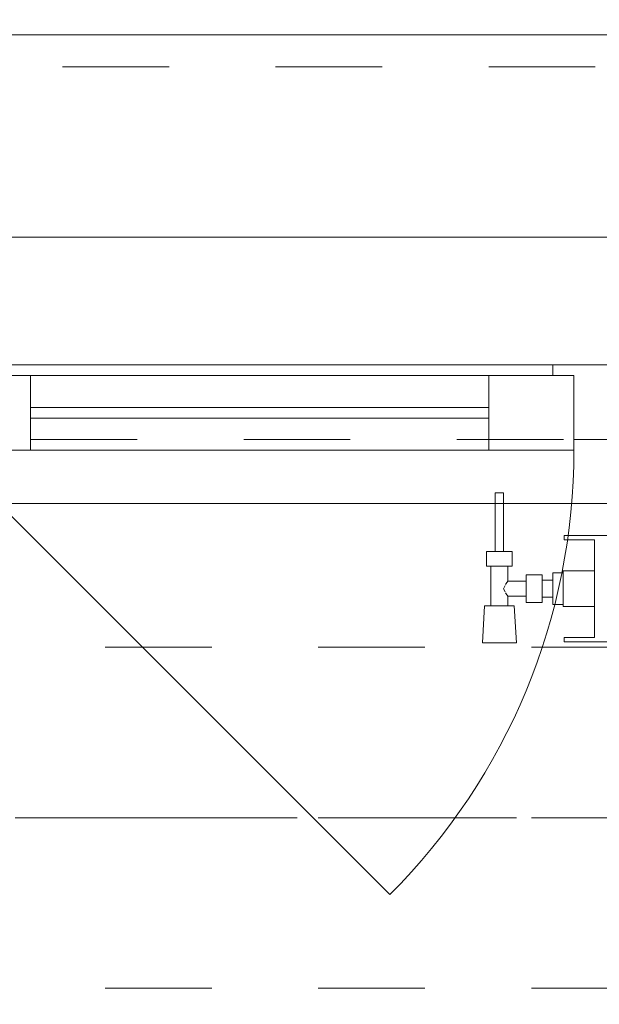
# Model space of a CAD drawing. Header units: metres. Extents: x -4 to 99, y -11 to 17.
# Tile 363 of 656: x 30.1 to 30.644, y 12.975 to 13.899. Entities that reach past the tile are written whole.
import ezdxf

# ---------------------------------------------------------------- set-up
doc = ezdxf.new("R2010")
doc.units = ezdxf.units.M
doc.header["$MEASUREMENT"] = 0
for name, pattern in [('Achse', [0.2, 0.1, -0.05, 0, -0.05]), ('Strichlinie doppelt', [0.546806, 0.264583, -0.105833, 0.070556, -0.105833]), ('Strichlinie eng', [0.115, 0.075, -0.04]), ('Untersicht', [0.1, 0.075, -0.025]), ('Wipeout_Contour', [1, 0, -1])]:
    doc.linetypes.add(name, pattern=pattern)
for name, color, linetype in [('152 - Bemaßung_ Beschriftung.Ausbau', 7, 'Continuous'), ('451 - Universal.Achsen Raster', 7, 'Continuous'), ('603 - Struktur.Bodenplatte_ Decke Roh', 7, 'Continuous'), ('604 - Struktur.Wand Aussen', 7, 'Continuous'), ('608 - Struktur.Träger', 7, 'Continuous'), ('650 - Abdeckung.Fußboden Aufbau', 7, 'Continuous'), ('801 - HKLSE.Heizung_ Klima_ Lüftung', 7, 'Continuous'), ('Neubau_653 - Abdeckung.TB Verkofferung', 7, 'Continuous')]:
    doc.layers.add(name, color=color, linetype=linetype)
doc.styles.add('ERSTELLTER_STIL_2', font='txt')
doc.dimstyles.new('ERSTELLTER_STIL__2', dxfattribs={"dimtxt": 0.1, "dimasz": 0.0532, "dimexe": 0.18, "dimexo": 0.0625, "dimgap": 0, "dimtad": 1, "dimtih": 1, "dimtoh": 1, "dimzin": 0, "dimdsep": 46, "dimtxsty": 'ERSTELLTER_STIL_2', "dimblk": 'ARROWHEAD_2', "dimblk1": 'ARROWHEAD_2', "dimblk2": 'ARROWHEAD_2', "dimcen": 0.09, "dimse1": 1, "dimse2": 1, "dimclrd": 7, "dimclre": 7, "dimclrt": 7, "dimazin": 0, "dimtfac": 1, "dimtdec": 4, "dimtmove": 0, "dimatfit": 3, "dimfxl": 1, "dimtolj": 1, "dimtzin": 0, "dimarcsym": 0})

# ---------------------------------------------------------------- blocks, each defined once
blk = doc.blocks.new('*D244')
at = {"layer": '152 - Bemaßung_ Beschriftung.Ausbau', "color": 7, "linetype": 'Continuous', "lineweight": 5}
for p, q in [((29.94, 14.8025), (29.94, 14.9075)), ((32.34, 14.8025), (32.34, 14.9075)), ((29.96021, 14.89), (29.91979, 14.82)), ((32.36021, 14.89), (32.31979, 14.82)), ((29.94, 14.855), (32.34, 14.855))]:
    blk.add_line(p, q, dxfattribs=at)
at = {"layer": '152 - Bemaßung_ Beschriftung.Ausbau', "color": 7, "lineweight": 5, "char_height": 0.1, "attachment_point": 7, "style": 'ERSTELLTER_STIL_2'}
for s, insert in [('\\A1;{\\pql;\\fArial|b0|i0|c0|p38;2,40}', (31.00697, 14.875)), ('\\A1;{\\pql;\\fArial|b0|i0|c0|p38;2,01}', (31.00697, 14.735))]:
    blk.add_mtext(s, dxfattribs=dict(at, insert=insert))
blk = doc.blocks.new('ARROWHEAD_2')
at = {"color": 0, "linetype": 'Continuous', "lineweight": 0}
for p, q in [((-0.378, -0.655), (0.378, 0.655)), ((0, 0), (-1, 0))]:
    blk.add_line(p, q, dxfattribs=at)
blk = doc.blocks.new('*D277')
at = {"layer": '152 - Bemaßung_ Beschriftung.Ausbau', "color": 7, "linetype": 'Continuous', "lineweight": 5}
for p, q in [((29.40002, 15.3025), (29.40002, 15.4075)), ((32.85003, 15.3025), (32.85003, 15.4075)), ((29.42023, 15.39), (29.37982, 15.32)), ((32.87023, 15.39), (32.82982, 15.32)), ((29.40002, 15.355), (32.85003, 15.355))]:
    blk.add_line(p, q, dxfattribs=at)
at = {"layer": '152 - Bemaßung_ Beschriftung.Ausbau', "color": 7, "lineweight": 5, "char_height": 0.1, "attachment_point": 7, "style": 'ERSTELLTER_STIL_2'}
for s, insert in [('\\A1;{\\pql;\\fArial|b0|i0|c0|p38;3,45}', (30.91611, 15.375)), ('\\A1;{\\pql;\\fArial|b0|i0|c0|p38;15}', (32.67802, 15.375))]:
    blk.add_mtext(s, dxfattribs=dict(at, insert=insert))
blk = doc.blocks.new('*D316')
at = {"layer": '152 - Bemaßung_ Beschriftung.Ausbau', "color": 7, "linetype": 'Continuous', "lineweight": 5}
for p, q in [((29.47999, 15.8025), (29.47999, 15.9075)), ((32.77999, 15.8025), (32.77999, 15.9075)), ((29.5002, 15.89), (29.45978, 15.82)), ((32.8002, 15.89), (32.75978, 15.82)), ((29.47999, 15.855), (32.77999, 15.855))]:
    blk.add_line(p, q, dxfattribs=at)
at = {"layer": '152 - Bemaßung_ Beschriftung.Ausbau', "color": 7, "lineweight": 5, "insert": (30.99696, 15.875), "char_height": 0.1, "attachment_point": 7, "style": 'ERSTELLTER_STIL_2'}
blk.add_mtext('\\A1;{\\pql;\\fArial|b0|i0|c0|p38;3,30}', dxfattribs=at)

msp = doc.modelspace()

# ---------------------------------------------------------------- linework, layer by layer
at = {"layer": '451 - Universal.Achsen Raster', "color": 160, "linetype": 'Strichlinie doppelt', "lineweight": 9, "true_color": 0x3232ff}
msp.add_line((64.93502, 13.14998), (-3.175, 13.14998), dxfattribs=at)
at = {"layer": '603 - Struktur.Bodenplatte_ Decke Roh', "color": 7, "linetype": 'Continuous', "lineweight": 18, "flags": 128}
msp.add_lwpolyline([(47.47999, 13.695), (14.77999, 13.695), (14.77999, 12.99998), (14.84, 12.99998), (14.84, 8.58498), (13.03, 8.58498), (13.03, 8.72498), (11.41, 8.72498), (11.41, 12.99998), (11.47999, 12.99998), (11.47999, 13.695), (-0.015, 13.695), (-0.015, 0.005)], dxfattribs=at)
at = {"layer": '604 - Struktur.Wand Aussen', "color": 7, "linetype": 'Continuous', "lineweight": 9}
for p, q in [((32.24, 13.885), (30.04, 13.885)), ((30.03, 13.495), (30.44719, 13.07781))]:
    msp.add_line(p, q, dxfattribs=at)
at = {"layer": '604 - Struktur.Wand Aussen', "color": 7, "linetype": 'Strichlinie eng', "lineweight": 9}
msp.add_line((32.24, 13.855), (30.04, 13.855), dxfattribs=at)
at = {"layer": '604 - Struktur.Wand Aussen', "color": 7, "linetype": 'Continuous', "lineweight": 13}
for p, q in [((30.05, 13.575), (30.6, 13.575)), ((30.6, 13.565), (30.6, 13.575)), ((30.6, 13.575), (30.64, 13.575)), ((30.64, 13.575), (30.68, 13.575)), ((30.03, 13.565), (30.11, 13.565)), ((30.11, 13.565), (30.54, 13.565)), ((30.11, 13.565), (30.11, 13.495)), ((30.54, 13.495), (30.54, 13.565)), ((30.54, 13.565), (30.62, 13.565)), ((30.62, 13.565), (30.6, 13.565)), ((30.62, 13.505), (30.62, 13.565)), ((30.62, 13.565), (30.62, 13.495)), ((30.11, 13.535), (30.54, 13.535)), ((30.54, 13.525), (30.11, 13.525)), ((30.64, 13.505), (30.62, 13.505)), ((30.66, 13.505), (30.64, 13.505)), ((30.11, 13.495), (30.03, 13.495)), ((30.54, 13.495), (30.11, 13.495)), ((30.62, 13.495), (30.54, 13.495))]:
    msp.add_line(p, q, dxfattribs=at)
at = {"layer": '608 - Struktur.Träger', "color": 7, "linetype": 'Achse', "lineweight": 9}
msp.add_line((14.77999, 13.14998), (47.47999, 13.14998), dxfattribs=at)
at = {"layer": '608 - Struktur.Träger', "color": 7, "linetype": 'Untersicht', "lineweight": 13}
msp.add_line((14.77999, 12.98998), (47.47999, 12.98998), dxfattribs=at)
at = {"layer": '650 - Abdeckung.Fußboden Aufbau', "color": 7, "linetype": 'Continuous', "lineweight": 13, "flags": 128}
msp.add_lwpolyline([(29.40002, 8.25), (29.48999, 8.25), (32.76999, 8.25), (32.76999, 8.50998), (32.85003, 8.50998), (32.85003, 12.98998), (32.76999, 12.98998), (32.76999, 13.445), (29.48999, 13.445), (29.48999, 12.98998), (29.40002, 12.98998), (29.40002, 10.78)], dxfattribs=at)
at = {"layer": 'Neubau_653 - Abdeckung.TB Verkofferung', "color": 1, "linetype": 'Untersicht', "lineweight": 9}
msp.add_line((15.11, 13.50498), (47.24003, 13.50498), dxfattribs=at)

# ---------------------------------------------------------------- dimensions: what is measured, and where the dimension line sits
at = {"layer": '152 - Bemaßung_ Beschriftung.Ausbau', "color": 7, "linetype": 'Continuous', "lineweight": 5}
dim = msp.add_linear_dim(base=(32.34, 14.855), p1=(29.94, 13.575), p2=(32.34, 13.575), dimstyle='ERSTELLTER_STIL__2', dxfattribs=at)
dim.commit()
dim.dimension.update_dxf_attribs({"geometry": '*D244', "text_midpoint": (31.13685, 14.925), "dimtype": 160})

# ---------------------------------------------------------------- next in the draw order: wipeouts: each hides what was drawn before it
at = {"color": 254, "linetype": 'Wipeout_Contour', "lineweight": 0, "ltscale": 8262.299438}
msp.add_wipeout([(30.60999, 13.38167), (30.60999, 13.34833), (30.63916, 13.34833), (30.63916, 13.31917), (30.61082, 13.31917), (30.61082, 13.315), (30.67582, 13.315), (30.67582, 13.31917), (30.64749, 13.31917), (30.64749, 13.34833), (30.70582, 13.34833), (30.70582, 13.31917), (30.67749, 13.31917), (30.67749, 13.315), (30.74249, 13.315), (30.74249, 13.31917), (30.71416, 13.31917), (30.71416, 13.34833), (30.77249, 13.34833), (30.77249, 13.31917), (30.74416, 13.31917), (30.74416, 13.315), (30.80916, 13.315), (30.80916, 13.31917), (30.78082, 13.31917), (30.78082, 13.34833), (30.83916, 13.34833), (30.83916, 13.31917), (30.81082, 13.31917), (30.81082, 13.315), (30.87582, 13.315), (30.87582, 13.31917), (30.84749, 13.31917), (30.84749, 13.34833), (30.90582, 13.34833), (30.90582, 13.31917), (30.87749, 13.31917), (30.87749, 13.315), (30.94249, 13.315), (30.94249, 13.31917), (30.91416, 13.31917), (30.91416, 13.34833), (30.97249, 13.34833), (30.97249, 13.31917), (30.94416, 13.31917), (30.94416, 13.315), (31.00916, 13.315), (31.00916, 13.31917), (30.98082, 13.31917), (30.98082, 13.34833), (31.03916, 13.34833), (31.03916, 13.31917), (31.01082, 13.31917), (31.01082, 13.315), (31.07582, 13.315), (31.07582, 13.31917), (31.04749, 13.31917), (31.04749, 13.34833), (31.10582, 13.34833), (31.10582, 13.31917), (31.07749, 13.31917), (31.07749, 13.315), (31.14249, 13.315), (31.14249, 13.31917), (31.11416, 13.31917), (31.11416, 13.34833), (31.17249, 13.34833), (31.17249, 13.31917), (31.14416, 13.31917), (31.14416, 13.315), (31.20916, 13.315), (31.20916, 13.31917), (31.18082, 13.31917), (31.18082, 13.34833), (31.23916, 13.34833), (31.23916, 13.31917), (31.21082, 13.31917), (31.21082, 13.315), (31.27582, 13.315), (31.27582, 13.31917), (31.24749, 13.31917), (31.24749, 13.34833), (31.30582, 13.34833), (31.30582, 13.31917), (31.27749, 13.31917), (31.27749, 13.315), (31.34249, 13.315), (31.34249, 13.31917), (31.31416, 13.31917), (31.31416, 13.34833), (31.37249, 13.34833), (31.37249, 13.31917), (31.34416, 13.31917), (31.34416, 13.315), (31.40916, 13.315), (31.40916, 13.31917), (31.38082, 13.31917), (31.38082, 13.34833), (31.43916, 13.34833), (31.43916, 13.31917), (31.41082, 13.31917), (31.41082, 13.315), (31.47582, 13.315), (31.47582, 13.31917), (31.44749, 13.31917), (31.44749, 13.34833), (31.50582, 13.34833), (31.50582, 13.31917), (31.47749, 13.31917), (31.47749, 13.315), (31.54249, 13.315), (31.54249, 13.31917), (31.51416, 13.31917), (31.51416, 13.34833), (31.57249, 13.34833), (31.57249, 13.31917), (31.54416, 13.31917), (31.54416, 13.315), (31.60916, 13.315), (31.60916, 13.31917), (31.58082, 13.31917), (31.58082, 13.34833), (31.60999, 13.34833), (31.60999, 13.38167), (31.58082, 13.38167), (31.58082, 13.41083), (31.60916, 13.41083), (31.60916, 13.415), (31.54416, 13.415), (31.54416, 13.41083), (31.57249, 13.41083), (31.57249, 13.38167), (31.51416, 13.38167), (31.51416, 13.41083), (31.54249, 13.41083), (31.54249, 13.415), (31.47749, 13.415), (31.47749, 13.41083), (31.50582, 13.41083), (31.50582, 13.38167), (31.44749, 13.38167), (31.44749, 13.41083), (31.47582, 13.41083), (31.47582, 13.415), (31.41082, 13.415), (31.41082, 13.41083), (31.43916, 13.41083), (31.43916, 13.38167), (31.38082, 13.38167), (31.38082, 13.41083), (31.40916, 13.41083), (31.40916, 13.415), (31.34416, 13.415), (31.34416, 13.41083), (31.37249, 13.41083), (31.37249, 13.38167), (31.31416, 13.38167), (31.31416, 13.41083), (31.34249, 13.41083), (31.34249, 13.415), (31.27749, 13.415), (31.27749, 13.41083), (31.30582, 13.41083), (31.30582, 13.38167), (31.24749, 13.38167), (31.24749, 13.41083), (31.27582, 13.41083), (31.27582, 13.415), (31.21082, 13.415), (31.21082, 13.41083), (31.23916, 13.41083), (31.23916, 13.38167), (31.18082, 13.38167), (31.18082, 13.41083), (31.20916, 13.41083), (31.20916, 13.415), (31.14416, 13.415), (31.14416, 13.41083), (31.17249, 13.41083), (31.17249, 13.38167), (31.11416, 13.38167), (31.11416, 13.41083), (31.14249, 13.41083), (31.14249, 13.415), (31.07749, 13.415), (31.07749, 13.41083), (31.10582, 13.41083), (31.10582, 13.38167), (31.04749, 13.38167), (31.04749, 13.41083), (31.07582, 13.41083), (31.07582, 13.415), (31.01082, 13.415), (31.01082, 13.41083), (31.03916, 13.41083), (31.03916, 13.38167), (30.98082, 13.38167), (30.98082, 13.41083), (31.00916, 13.41083), (31.00916, 13.415), (30.94416, 13.415), (30.94416, 13.41083), (30.97249, 13.41083), (30.97249, 13.38167), (30.91416, 13.38167), (30.91416, 13.41083), (30.94249, 13.41083), (30.94249, 13.415), (30.87749, 13.415), (30.87749, 13.41083), (30.90582, 13.41083), (30.90582, 13.38167), (30.84749, 13.38167), (30.84749, 13.41083), (30.87582, 13.41083), (30.87582, 13.415), (30.81082, 13.415), (30.81082, 13.41083), (30.83916, 13.41083), (30.83916, 13.38167), (30.78082, 13.38167), (30.78082, 13.41083), (30.80916, 13.41083), (30.80916, 13.415), (30.74416, 13.415), (30.74416, 13.41083), (30.77249, 13.41083), (30.77249, 13.38167), (30.71416, 13.38167), (30.71416, 13.41083), (30.74249, 13.41083), (30.74249, 13.415), (30.67749, 13.415), (30.67749, 13.41083), (30.70582, 13.41083), (30.70582, 13.38167), (30.64749, 13.38167), (30.64749, 13.41083), (30.67582, 13.41083), (30.67582, 13.415), (30.61082, 13.415), (30.61082, 13.41083), (30.63916, 13.41083), (30.63916, 13.38167)], dxfattribs=at).dxf.layer = '801 - HKLSE.Heizung_ Klima_ Lüftung'

# ---------------------------------------------------------------- next in the draw order: linework, layer by layer
at = {"layer": '801 - HKLSE.Heizung_ Klima_ Lüftung', "color": 7, "linetype": 'Continuous', "lineweight": 5}
msp.add_line((30.63916, 13.41083), (30.63916, 13.31917), dxfattribs=at)

# ---------------------------------------------------------------- next in the draw order: wipeouts: each hides what was drawn before it
at = {"color": 254, "linetype": 'Wipeout_Contour', "lineweight": 0, "ltscale": 1067.93141}
msp.add_wipeout([(30.60999, 13.35028), (30.60999, 13.37972), (30.59999, 13.37972), (30.59999, 13.373), (30.58999, 13.373), (30.58999, 13.378), (30.57499, 13.378), (30.57499, 13.372), (30.55799, 13.372), (30.55799, 13.386), (30.56199, 13.386), (30.56199, 13.4), (30.55399, 13.4), (30.55399, 13.455), (30.54599, 13.455), (30.54599, 13.4), (30.53799, 13.4), (30.53799, 13.386), (30.54199, 13.386), (30.54199, 13.349), (30.53599, 13.349), (30.53399, 13.314), (30.56599, 13.314), (30.56399, 13.349), (30.55799, 13.349), (30.55799, 13.358), (30.57499, 13.358), (30.57499, 13.352), (30.58999, 13.352), (30.58999, 13.357), (30.59999, 13.357), (30.59999, 13.35028)], dxfattribs=at).dxf.layer = '801 - HKLSE.Heizung_ Klima_ Lüftung'

# ---------------------------------------------------------------- next in the draw order: linework, layer by layer
at = {"layer": '604 - Struktur.Wand Aussen', "color": 7, "linetype": 'Continuous', "lineweight": 9}
msp.add_line((32.33, 13.445), (29.95, 13.445), dxfattribs=at)
at = {"layer": '604 - Struktur.Wand Aussen', "color": 7, "linetype": 'Strichlinie eng', "lineweight": 9}
msp.add_line((32.33, 13.445), (29.95, 13.445), dxfattribs=at)
at = {"layer": '604 - Struktur.Wand Aussen', "color": 7, "linetype": 'Continuous', "lineweight": 9}
msp.add_arc((30.03, 13.495), 0.59, 315, 0, dxfattribs=at)
at = {"layer": '608 - Struktur.Träger', "color": 7, "linetype": 'Untersicht', "lineweight": 13}
msp.add_line((14.77999, 13.30998), (47.47999, 13.30998), dxfattribs=at)
at = {"layer": '801 - HKLSE.Heizung_ Klima_ Lüftung', "color": 7, "linetype": 'Continuous', "lineweight": 5}
for p, q in [((30.54716, 13.455), (30.54599, 13.455)), ((30.54599, 13.455), (30.54599, 13.4)), ((30.54999, 13.455), (30.54716, 13.455)), ((30.55282, 13.455), (30.54999, 13.455)), ((30.55399, 13.455), (30.55282, 13.455)), ((30.55399, 13.455), (30.55399, 13.4)), ((30.61082, 13.415), (30.61082, 13.41083)), ((30.67582, 13.415), (30.61082, 13.415)), ((30.61082, 13.415), (30.61082, 13.41083)), ((30.61082, 13.41083), (30.63916, 13.41083)), ((30.54399, 13.4), (30.53799, 13.4)), ((30.53799, 13.4), (30.53799, 13.386)), ((30.55599, 13.4), (30.54399, 13.4)), ((30.54716, 13.4), (30.54599, 13.4)), ((30.54999, 13.4), (30.54716, 13.4)), ((30.55282, 13.4), (30.54999, 13.4)), ((30.55399, 13.4), (30.55282, 13.4)), ((30.56199, 13.4), (30.55599, 13.4)), ((30.56199, 13.4), (30.56199, 13.386)), ((30.54399, 13.386), (30.53799, 13.386)), ((30.54199, 13.386), (30.54199, 13.349)), ((30.55599, 13.386), (30.54399, 13.386)), ((30.56199, 13.386), (30.55599, 13.386)), ((30.55799, 13.386), (30.55799, 13.372)), ((30.57499, 13.378), (30.57499, 13.3715)), ((30.57499, 13.378), (30.58999, 13.378)), ((30.58999, 13.378), (30.58999, 13.3715)), ((30.59999, 13.37972), (30.59999, 13.365)), ((30.59999, 13.37972), (30.60999, 13.37972)), ((30.59999, 13.37972), (30.59999, 13.365)), ((30.59999, 13.37972), (30.60999, 13.37972)), ((30.60999, 13.38167), (30.60999, 13.37679)), ((30.60999, 13.38167), (30.63916, 13.38167)), ((30.60999, 13.37679), (30.60999, 13.365)), ((30.55525, 13.36785), (30.55386, 13.365)), ((30.55627, 13.36995), (30.55576, 13.36889)), ((30.55799, 13.372), (30.55627, 13.36995)), ((30.55799, 13.372), (30.57499, 13.372)), ((30.57499, 13.3715), (30.57499, 13.3585)), ((30.58999, 13.373), (30.59999, 13.373)), ((30.58999, 13.3715), (30.58999, 13.3585)), ((30.59999, 13.373), (30.59999, 13.37066)), ((30.59999, 13.37066), (30.59999, 13.365)), ((30.55386, 13.365), (30.55525, 13.36215)), ((30.55576, 13.36111), (30.55627, 13.36005)), ((30.55627, 13.36005), (30.55799, 13.358)), ((30.55799, 13.358), (30.55799, 13.349)), ((30.55799, 13.358), (30.57499, 13.358)), ((30.57499, 13.3585), (30.57499, 13.352)), ((30.58999, 13.3585), (30.58999, 13.352)), ((30.59999, 13.365), (30.59999, 13.35028)), ((30.59999, 13.365), (30.59999, 13.35028)), ((30.59999, 13.365), (30.59999, 13.35934)), ((30.59999, 13.35934), (30.59999, 13.357)), ((30.60999, 13.365), (30.60999, 13.35321)), ((30.53599, 13.349), (30.53399, 13.314)), ((30.54009, 13.349), (30.53599, 13.349)), ((30.54999, 13.349), (30.54009, 13.349)), ((30.55989, 13.349), (30.54999, 13.349)), ((30.56399, 13.349), (30.55989, 13.349)), ((30.56399, 13.349), (30.56599, 13.314)), ((30.57499, 13.352), (30.58999, 13.352)), ((30.58999, 13.357), (30.59999, 13.357)), ((30.59999, 13.35028), (30.60999, 13.35028)), ((30.59999, 13.35028), (30.60999, 13.35028)), ((30.59999, 13.35028), (30.60999, 13.35028)), ((30.59999, 13.35028), (30.60999, 13.35028)), ((30.60999, 13.35321), (30.60999, 13.34833)), ((30.60999, 13.34833), (30.63916, 13.34833)), ((30.53868, 13.314), (30.53399, 13.314)), ((30.53399, 13.314), (30.53868, 13.314)), ((30.54999, 13.314), (30.53868, 13.314)), ((30.53868, 13.314), (30.54999, 13.314)), ((30.5613, 13.314), (30.54999, 13.314)), ((30.54999, 13.314), (30.5613, 13.314)), ((30.5613, 13.314), (30.56599, 13.314)), ((30.56599, 13.314), (30.5613, 13.314)), ((30.61082, 13.31917), (30.61082, 13.315)), ((30.63916, 13.31917), (30.61082, 13.31917)), ((30.61082, 13.31917), (30.61082, 13.315)), ((30.61082, 13.315), (30.67582, 13.315)), ((30.61082, 13.315), (30.67582, 13.315))]:
    msp.add_line(p, q, dxfattribs=at)

# ---------------------------------------------------------------- next in the draw order: dimensions: what is measured, and where the dimension line sits
at = {"layer": '152 - Bemaßung_ Beschriftung.Ausbau', "color": 7, "linetype": 'Continuous', "lineweight": 5}
for base, p1, p2, picture, middle in [((32.77999, 15.855), (29.47999, 12.99998), (32.77999, 12.99998), '*D316', (31.12684, 15.925)), ((32.85003, 15.355), (29.40002, 10.62499), (32.85003, 10.74998), '*D277', (31.04599, 15.425))]:
    dim = msp.add_linear_dim(base=base, p1=p1, p2=p2, dimstyle='ERSTELLTER_STIL__2', dxfattribs=at)
    dim.commit()
    dim.dimension.update_dxf_attribs({"geometry": picture, "text_midpoint": middle, "dimtype": 160})

doc.saveas('drawing.dxf')
